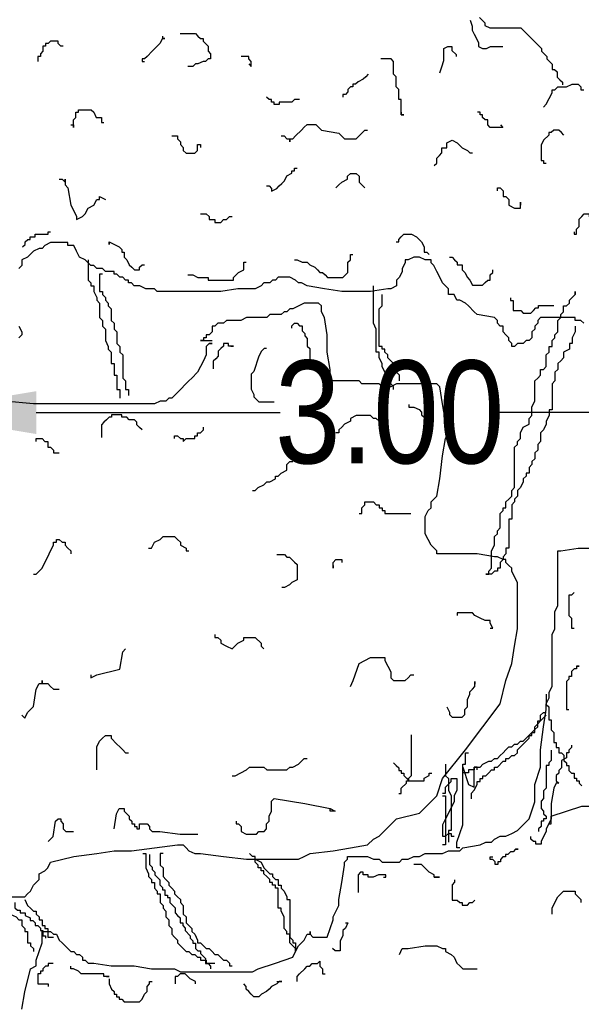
# Model space of a CAD drawing. Extents: x 1616800 to 1632437, y 2248456 to 2251974.
# Tile 295 of 399: x 1619133.22 to 1619134.97, y 2251166.36 to 2251169.43. Entities that reach past the tile are written whole.
import ezdxf

# ---------------------------------------------------------------- set-up
doc = ezdxf.new("R2010")
doc.units = 0
doc.header["$LTSCALE"] = 2
doc.header["$PDMODE"] = 3
doc.header["$PDSIZE"] = 0.2
doc.linetypes.add('CONTINU', pattern=[0])
doc.layers.get('Defpoints').update_dxf_attribs({"linetype": 'CONTINUOUS'})
doc.layers.add('0000-PAP-PROFIL EN TRAVERS DE PRINCIPE', color=7, linetype='CONTINUOUS')
doc.layers.add('00profil', color=7, linetype='CONTINUOUS')
doc.styles.add('Arial', font='ARIALN.TTF')
doc.styles.get("Standard").update_dxf_attribs({"font": 'arial.ttf'})
doc.dimstyles.get("Standard").update_dxf_attribs({"dimtxt": 0.18, "dimasz": 0.18, "dimexe": 0.18, "dimexo": 0.0625, "dimgap": 0.09, "dimtad": 0, "dimtih": 1, "dimtoh": 1, "dimdec": 4, "dimzin": 0, "dimdsep": 46, "dimtxsty": 'Standard', "dimcen": 0.09, "dimadec": 0, "dimazin": 0, "dimtfac": 1, "dimtdec": 4, "dimtofl": 0, "dimtmove": 0, "dimatfit": 3, "dimfxl": 1, "dimtolj": 1, "dimtzin": 0, "dimarcsym": 0})

# ---------------------------------------------------------------- blocks, each defined once
blk = doc.blocks.new('BEAUTIFUL TREE')
at = {"layer": '00profil', "color": 8}
for points in [[(0.858, 7.2972), (0.8682, 7.2871), (0.8783, 7.2769), (0.8783, 7.2668), (0.8986, 7.2566), (1.0205, 7.2566), (1.0307, 7.2465), (1.0408, 7.2363), (1.051, 7.2262), (1.0611, 7.216), (1.0814, 7.1957), (1.0916, 7.1856), (1.1017, 7.1754), (1.1017, 7.1653), (1.1119, 7.1551), (1.122, 7.145), (1.122, 7.1348), (1.1322, 7.1247), (1.1424, 7.1145), (1.1424, 7.0942), (1.1525, 7.0942), (1.1627, 7.0841), (1.1627, 7.0638), (1.1728, 7.0536), (1.183, 7.0435), (1.183, 7.0333)], [(0.8212, 7.2877), (0.8292, 7.2638), (0.8292, 7.2479), (0.8372, 7.232), (0.8531, 7.2001), (0.8531, 7.1842), (0.869, 7.1762), (0.885, 7.1762), (0.9009, 7.1842), (0.9487, 7.1842)], [(-0.3177, 7.2349), (-0.2578, 7.2349), (-0.2479, 7.2249), (-0.2379, 7.215), (-0.2279, 7.215), (-0.2279, 7.205), (-0.208, 7.185), (-0.208, 7.1651), (-0.198, 7.1551), (-0.198, 7.1352), (-0.208, 7.1352), (-0.2179, 7.1252), (-0.2279, 7.1252), (-0.2479, 7.1152), (-0.2578, 7.1152), (-0.2678, 7.1052), (-0.2878, 7.1052)], [(-0.7767, 7.185), (-0.7867, 7.185), (-0.7967, 7.195), (-0.7967, 7.205), (-0.8266, 7.205), (-0.8366, 7.195), (-0.8466, 7.195), (-0.8466, 7.185), (-0.8566, 7.185), (-0.8566, 7.1651), (-0.8665, 7.1551), (-0.8665, 7.1451), (-0.8765, 7.1451), (-0.8765, 7.1252)], [(-0.3876, 7.2249), (-0.3876, 7.215), (-0.3776, 7.215), (-0.3876, 7.215), (-0.3975, 7.195), (-0.4075, 7.185), (-0.4275, 7.1651), (-0.4474, 7.1451), (-0.4574, 7.1352), (-0.4674, 7.1352), (-0.4674, 7.1252), (-0.4574, 7.1252)], [(0.7017, 7.0806), (0.7097, 7.1045), (0.7177, 7.1284), (0.7177, 7.1762), (0.7336, 7.1842), (0.7495, 7.1842), (0.7495, 7.1683), (0.7655, 7.1523), (0.7655, 7.1444)], [(-0.0483, 7.1152), (-0.0383, 7.1052), (-0.0383, 7.1252), (-0.0483, 7.1352), (-0.0483, 7.1451), (-0.0782, 7.1451)], [(0.5504, 6.9257), (0.5504, 6.9157), (0.5604, 6.9157), (0.5504, 6.9157), (0.5504, 6.9756), (0.5404, 6.9756), (0.5404, 7.0155), (0.5305, 7.0254), (0.5305, 7.0653), (0.5205, 7.0753), (0.5205, 7.1252), (0.5105, 7.1352), (0.4706, 7.1352)], [(0.4207, 7.0753), (0.4107, 7.0653), (0.4007, 7.0554), (0.3808, 7.0454), (0.3708, 7.0354), (0.3608, 7.0354), (0.3608, 7.0254), (0.3508, 7.0254), (0.3409, 7.0155), (0.3409, 7.0055), (0.3309, 6.9955), (0.3209, 6.9955), (0.3209, 6.9855)], [(1.1087, 6.9458), (1.12, 6.9571), (1.1313, 6.9797), (1.1426, 7.0023), (1.1426, 7.0136), (1.154, 7.0136), (1.1653, 7.025), (1.1992, 7.025), (1.2219, 7.0363), (1.2445, 7.0363), (1.2558, 7.025), (1.2558, 7.0136), (1.2671, 7.0136)], [(1.2671, 6.0975), (1.2558, 6.1088), (1.2332, 6.1088), (1.2332, 6.1201), (1.0974, 6.1201), (1.0861, 6.1088), (1.0861, 6.0975), (1.0748, 6.0862), (1.0748, 6.0749), (1.0634, 6.0636), (1.0634, 6.0409), (1.0521, 6.0296), (1.0408, 6.0296), (1.0295, 6.0183), (1.0069, 6.0183), (0.9956, 6.007), (0.9842, 6.007), (0.9842, 6.0183), (0.9729, 6.0296), (0.9729, 6.0409), (0.9616, 6.0522), (0.9503, 6.0636), (0.9503, 6.0862), (0.939, 6.0862), (0.9277, 6.0975), (0.9277, 6.1088), (0.9163, 6.1201), (0.8485, 6.1314), (0.8371, 6.1427), (0.8145, 6.1654), (0.8032, 6.1767), (0.7806, 6.188), (0.7692, 6.188), (0.7579, 6.2106), (0.7353, 6.2106), (0.7353, 6.2332), (0.724, 6.2445), (0.7127, 6.2558), (0.7014, 6.2785), (0.69, 6.3011), (0.6787, 6.3237), (0.6674, 6.335), (0.6674, 6.3463), (0.6448, 6.3463), (0.6222, 6.3576), (0.5995, 6.3576), (0.5769, 6.3463), (0.5656, 6.3463), (0.5656, 6.335), (0.5543, 6.3124), (0.5543, 6.3011), (0.5429, 6.2785), (0.5316, 6.2671), (0.5316, 6.2445), (0.509, 6.2332), (0.4977, 6.2332), (0.4298, 6.2219), (0.3166, 6.2219), (0.2488, 6.2332), (0.1809, 6.2445), (0.1582, 6.2558), (0.1469, 6.2558), (0.1356, 6.2671), (0.113, 6.2785), (0.0677, 6.2785), (0.0564, 6.2671), (0.0451, 6.2671), (0.0338, 6.2558), (0.0111, 6.2558), (-0.0002, 6.2445), (-0.0228, 6.2332), (-0.0907, 6.2332), (-0.1586, 6.2219), (-0.4075, 6.2219), (-0.4188, 6.2332), (-0.4528, 6.2332), (-0.4754, 6.2445), (-0.498, 6.2445), (-0.5094, 6.2558), (-0.5207, 6.2558), (-0.5207, 6.2671), (-0.532, 6.2671), (-0.5433, 6.2785), (-0.5546, 6.2785), (-0.5659, 6.2898), (-0.5773, 6.2898), (-0.5773, 6.3011), (-0.6112, 6.3011), (-0.6225, 6.3124), (-0.6451, 6.3124), (-0.6565, 6.3237), (-0.6678, 6.3237), (-0.6791, 6.335), (-0.6904, 6.3463), (-0.713, 6.3576), (-0.7243, 6.3803), (-0.7357, 6.4029), (-0.7583, 6.4029), (-0.7583, 6.4142), (-0.8262, 6.4142), (-0.8488, 6.4029), (-0.8601, 6.3916), (-0.8714, 6.3916), (-0.8941, 6.3803), (-0.9054, 6.3689), (-0.9167, 6.3576), (-0.9393, 6.3463), (-0.9393, 6.3237), (-0.9507, 6.3124)], [(-0.9507, 6.0862), (-0.9393, 6.0636), (-0.9393, 6.0522), (-0.9507, 6.0409)], [(0.1513, 6.9756), (0.1313, 6.9756), (0.1213, 6.9656), (0.0714, 6.9656), (0.0714, 6.9556), (0.0515, 6.9556), (0.0515, 6.9656), (0.0415, 6.9656), (0.0415, 6.9756), (0.0315, 6.9756), (0.0216, 6.9855)], [(-0.7468, 6.8758), (-0.7368, 6.8758), (-0.7368, 6.8659), (-0.7368, 6.8958), (-0.7268, 6.9058), (-0.7268, 6.9257), (-0.7169, 6.9257), (-0.7169, 6.9357), (-0.667, 6.9357), (-0.657, 6.9257), (-0.647, 6.9058), (-0.6271, 6.9058), (-0.6271, 6.8858), (-0.6171, 6.8858)], [(0.9396, 6.8758), (0.9496, 6.8659), (0.8997, 6.8659), (0.8897, 6.8758), (0.8897, 6.8958), (0.8797, 6.8958), (0.8697, 6.9058), (0.8697, 6.9157), (0.8598, 6.9157), (0.8598, 6.9257), (0.8498, 6.9257)], [(0.079, 6.8327), (0.0903, 6.8327), (0.1017, 6.8214), (0.113, 6.8214), (0.113, 6.8101), (0.113, 6.8214), (0.1243, 6.8214), (0.1356, 6.8327), (0.1582, 6.8553), (0.1695, 6.8666), (0.1809, 6.8779), (0.2148, 6.8779), (0.2261, 6.8666), (0.2374, 6.8553), (0.3053, 6.844), (0.328, 6.8214), (0.3732, 6.8214), (0.3958, 6.844), (0.4072, 6.8553), (0.4185, 6.8553)], [(1.189, 6.8359), (1.1791, 6.8459), (1.1691, 6.8559), (1.1491, 6.8559), (1.1392, 6.8459), (1.1292, 6.8459), (1.1292, 6.8359), (1.1092, 6.816), (1.0992, 6.796), (1.0992, 6.7362), (1.1092, 6.7362), (1.1092, 6.7262), (1.1192, 6.7262)], [(-0.351, 6.8327), (-0.3283, 6.8327), (-0.3283, 6.8214), (-0.317, 6.8101), (-0.317, 6.7987), (-0.3057, 6.7874), (-0.3057, 6.7761), (-0.2944, 6.7648), (-0.2604, 6.7648), (-0.2491, 6.7761), (-0.2491, 6.7987), (-0.2378, 6.7987), (-0.2378, 6.7874)], [(0.6801, 6.7162), (0.6901, 6.7262), (0.6901, 6.7462), (0.7001, 6.7561), (0.7101, 6.7661), (0.7101, 6.7861), (0.73, 6.7861), (0.73, 6.806), (0.75, 6.816), (0.7699, 6.806), (0.7899, 6.7861), (0.8099, 6.7761), (0.8198, 6.7661), (0.8298, 6.7661)], [(0.0216, 6.6364), (0.0315, 6.6364), (0.0415, 6.6265), (0.0415, 6.6165), (0.0615, 6.6265), (0.0714, 6.6364), (0.0814, 6.6464), (0.0914, 6.6564), (0.1014, 6.6763), (0.1213, 6.6863), (0.1213, 6.6963), (0.1313, 6.6963), (0.1313, 6.7063), (0.1413, 6.7063)], [(0.294, 6.6291), (0.3053, 6.6404), (0.3166, 6.6517), (0.3393, 6.663), (0.3393, 6.6743), (0.3506, 6.6856), (0.3732, 6.6856), (0.3845, 6.6743), (0.3845, 6.6517), (0.4072, 6.6291)], [(-0.7922, 6.663), (-0.7809, 6.663), (-0.7696, 6.6517), (-0.7696, 6.663), (-0.7696, 6.6404), (-0.7583, 6.6291), (-0.747, 6.5612), (-0.7357, 6.5386), (-0.7243, 6.516), (-0.7243, 6.5047), (-0.7017, 6.516), (-0.6904, 6.5273), (-0.6791, 6.5499), (-0.6565, 6.5612), (-0.6451, 6.5838), (-0.6338, 6.5838), (-0.6338, 6.5952), (-0.6112, 6.5838)], [(0.9277, 6.6178), (0.9277, 6.6291), (0.939, 6.6291), (0.9503, 6.6178), (0.9503, 6.5952), (0.9616, 6.5952), (0.9729, 6.5838), (0.9729, 6.5612), (0.9956, 6.5499), (1.0182, 6.5499), (1.0182, 6.5725), (1.0182, 6.5612)], [(-0.2378, 6.5273), (-0.2152, 6.5273), (-0.2039, 6.516), (-0.2039, 6.5047), (-0.1812, 6.5047), (-0.1812, 6.4934), (-0.1586, 6.4934), (-0.1473, 6.5047), (-0.136, 6.5047), (-0.1246, 6.516), (-0.1133, 6.516)], [(1.229, 6.4569), (1.229, 6.4469), (1.2389, 6.4469), (1.2389, 6.4669), (1.2489, 6.4768), (1.2489, 6.5068), (1.2589, 6.5167), (1.2689, 6.5267), (1.2888, 6.5267), (1.2888, 6.5167), (1.2988, 6.4968), (1.3088, 6.4868), (1.3088, 6.4768), (1.3188, 6.4669), (1.3287, 6.4469), (1.3287, 6.4369), (1.3387, 6.4369), (1.3487, 6.427), (1.3687, 6.427), (1.3786, 6.4369), (1.3886, 6.4369), (1.3886, 6.4469)], [(-0.9364, 6.397), (-0.9264, 6.407), (-0.9264, 6.417), (-0.9164, 6.427), (-0.9065, 6.427), (-0.9065, 6.4369), (-0.8865, 6.4369), (-0.8865, 6.4469), (-0.8366, 6.4469), (-0.8366, 6.4569), (-0.8266, 6.4569)], [(-0.5971, 6.417), (-0.5971, 6.407), (-0.5971, 6.417), (-0.5572, 6.397), (-0.5472, 6.3871), (-0.5472, 6.3771), (-0.5372, 6.3771), (-0.5372, 6.3571), (-0.5273, 6.3472), (-0.5173, 6.3272), (-0.5073, 6.3172), (-0.4973, 6.3073), (-0.4774, 6.3073), (-0.4774, 6.3172), (-0.4674, 6.3272), (-0.4574, 6.3272)], [(0.5305, 6.417), (0.5404, 6.417), (0.5404, 6.427), (0.5504, 6.4369), (0.5604, 6.4469), (0.5903, 6.4469), (0.6103, 6.4369), (0.6203, 6.427), (0.6302, 6.417), (0.6402, 6.397), (0.6402, 6.3771), (0.6502, 6.3771), (0.6602, 6.3671)], [(-0.6791, 6.3463), (-0.6791, 6.2671), (-0.6678, 6.2558), (-0.6678, 6.2445), (-0.6565, 6.2445), (-0.6565, 6.2219), (-0.6451, 6.1993), (-0.6451, 6.188), (-0.6338, 6.1767), (-0.6338, 6.1201), (-0.6225, 6.1088), (-0.6225, 6.0862), (-0.6112, 6.0749), (-0.6112, 6.0296), (-0.5999, 6.007), (-0.5999, 5.9957), (-0.5886, 5.9844), (-0.5886, 5.9391), (-0.5773, 5.9391), (-0.5773, 5.8939), (-0.5659, 5.8939), (-0.5659, 5.8373), (-0.5546, 5.8373), (-0.5546, 5.8034)], [(0.1313, 6.3472), (0.1413, 6.3472), (0.1613, 6.3372), (0.1812, 6.3372), (0.1912, 6.3272), (0.2111, 6.3172), (0.2211, 6.3073), (0.2311, 6.2973), (0.2411, 6.2973), (0.2511, 6.2873), (0.261, 6.2774), (0.3209, 6.2774), (0.3409, 6.2973), (0.3409, 6.3372), (0.3508, 6.3472), (0.3508, 6.3671), (0.3608, 6.3671)], [(0.74, 6.3571), (0.75, 6.3571), (0.76, 6.3472), (0.7699, 6.3372), (0.7699, 6.3272), (0.7899, 6.3272), (0.7899, 6.3073), (0.7999, 6.2973), (0.8099, 6.2774), (0.8198, 6.2674), (0.8298, 6.2474), (0.8697, 6.2474), (0.8797, 6.2574), (0.8897, 6.2674), (0.8997, 6.2674), (0.8997, 6.2873), (0.9096, 6.2973), (0.9096, 6.3073)], [(-0.2878, 6.2873), (-0.2678, 6.2873), (-0.2479, 6.2774), (-0.208, 6.2774), (-0.208, 6.2674), (-0.1082, 6.2674), (-0.1082, 6.2774), (-0.0882, 6.2973), (-0.0683, 6.3073), (-0.0683, 6.3372), (-0.0583, 6.3372)], [(-0.6225, 6.2898), (-0.6338, 6.2898), (-0.6338, 6.2219), (-0.6225, 6.2219), (-0.6225, 6.2106), (-0.6112, 6.1993), (-0.6112, 6.188), (-0.5999, 6.1767), (-0.5999, 6.1654), (-0.5886, 6.154), (-0.5886, 6.1088), (-0.5773, 6.0975), (-0.5773, 6.0749), (-0.5659, 6.0636), (-0.5659, 6.0183), (-0.5546, 6.007), (-0.5546, 5.9844), (-0.5433, 5.9731), (-0.5433, 5.8826), (-0.532, 5.8713), (-0.532, 5.8373), (-0.5207, 5.8373), (-0.5207, 5.8147)], [(0.5203, 5.8373), (0.5203, 5.8487), (0.509, 5.86), (0.4977, 5.8826), (0.4864, 5.9052), (0.4751, 5.9278), (0.4751, 5.9391), (0.4637, 5.9618), (0.4637, 5.9844), (0.4524, 5.9844), (0.4524, 6.0749), (0.4411, 6.0975), (0.4411, 6.2445)], [(1.2332, 6.0862), (1.2332, 6.0636), (1.2219, 6.0409), (1.2219, 6.0183), (1.2105, 6.0183), (1.2105, 5.9957), (1.1879, 5.9844), (1.1879, 5.9618), (1.1766, 5.9505), (1.1653, 5.9391), (1.1653, 5.9165), (1.154, 5.9052), (1.154, 5.8713), (1.1426, 5.86), (1.1426, 5.7582), (1.1313, 5.7582), (1.1313, 5.7355), (1.12, 5.7129), (1.12, 5.7016), (1.1087, 5.679), (1.0974, 5.6677), (1.0974, 5.6338), (1.0861, 5.6224), (1.0861, 5.5998), (1.0748, 5.5885), (1.0748, 5.5659), (1.0634, 5.5546), (1.0634, 5.5433), (1.0521, 5.532), (1.0521, 5.5093), (1.0408, 5.5093), (1.0408, 5.498), (1.0295, 5.4867), (1.0295, 5.4754), (1.0182, 5.4528), (1.0069, 5.4415), (1.0069, 5.4189), (0.9956, 5.4075), (0.9956, 5.3962), (0.9842, 5.3849), (0.9842, 5.3284), (0.9729, 5.3284), (0.9729, 5.2153), (0.9616, 5.2153), (0.9616, 5.1926), (0.9503, 5.1813), (0.9503, 5.17), (0.939, 5.1587), (0.939, 5.1361), (0.9277, 5.1361), (0.9277, 5.1248), (0.9163, 5.1248), (0.905, 5.1135), (0.8824, 5.1135), (0.8937, 5.1135), (0.8937, 5.1248), (0.905, 5.1361), (0.905, 5.2039), (0.9163, 5.2266), (0.9163, 5.2605), (0.9277, 5.2718), (0.9277, 5.2831), (0.939, 5.2944), (0.939, 5.351), (0.9503, 5.3623), (0.9503, 5.3736), (0.9616, 5.3736), (0.9616, 5.3962), (0.9729, 5.4075), (0.9842, 5.4189), (0.9842, 5.4415), (0.9956, 5.4528), (0.9956, 5.6111), (1.0069, 5.6224), (1.0069, 5.6338), (1.0182, 5.6451), (1.0182, 5.6677), (1.0295, 5.6903), (1.0521, 5.7016), (1.0521, 5.7242), (1.0634, 5.7355), (1.0634, 5.7695), (1.0748, 5.7921), (1.0748, 5.8713), (1.0861, 5.8826), (1.0974, 5.8939), (1.0974, 5.9165), (1.1087, 5.9165), (1.12, 5.9278), (1.12, 5.9731), (1.1313, 5.9844), (1.1313, 6.007), (1.1426, 6.007), (1.1426, 6.0296), (1.154, 6.0409), (1.154, 6.0522), (1.1653, 6.0636), (1.1653, 6.1088), (1.1766, 6.1201), (1.1766, 6.1314), (1.1879, 6.1427), (1.1879, 6.1654), (1.1992, 6.1654), (1.2105, 6.1767), (1.2105, 6.188), (1.2219, 6.1993), (1.2332, 6.2106), (1.2332, 6.2219), (1.2332, 6.2106)], [(0.5429, 5.8713), (0.5429, 5.8939), (0.5316, 5.9052), (0.5316, 5.9165), (0.5203, 5.9165), (0.5203, 5.9391), (0.509, 5.9505), (0.4977, 5.9618), (0.4977, 5.9731), (0.4864, 5.9844), (0.4864, 5.9957), (0.4751, 5.9957), (0.4751, 6.007), (0.4637, 6.007), (0.4637, 6.154), (0.4751, 6.1654), (0.4751, 6.2106)], [(0.9795, 6.1976), (0.9795, 6.1876), (0.9895, 6.1876), (0.9895, 6.1477), (1.0194, 6.1477), (1.0294, 6.1377), (1.0593, 6.1377), (1.0693, 6.1477), (1.0793, 6.1577), (1.0893, 6.1577), (1.0893, 6.1676), (1.1491, 6.1676)], [(-0.2039, 6.0183), (-0.1925, 6.0183), (-0.2039, 6.0183), (-0.2152, 6.007), (-0.2152, 5.9731), (-0.2265, 5.9505), (-0.2378, 5.9278), (-0.2491, 5.9052), (-0.2717, 5.8826), (-0.2831, 5.8713), (-0.3283, 5.826), (-0.3396, 5.8147), (-0.351, 5.8034), (-0.3623, 5.8034), (-0.3736, 5.7921), (-0.3962, 5.7921), (-0.4188, 5.7808), (-0.8941, 5.7808), (-1.0072, 5.7921)], [(-1.3014, 3.8467), (-0.928, 3.8467), (-0.9167, 3.858), (-0.9054, 3.8693), (-0.8941, 3.8919), (-0.8714, 3.9145), (-0.8714, 3.9372), (-0.8488, 3.9485), (-0.8375, 3.9598), (-0.8262, 3.9824), (-0.7357, 4.005), (-0.6451, 4.0163), (-0.5773, 4.0276), (-0.5094, 4.0276), (-0.4188, 4.039), (-0.3283, 4.0503), (-0.3057, 4.0503), (-0.2944, 4.039), (-0.2831, 4.0276), (-0.2604, 4.0163), (-0.2378, 4.0163), (-0.1473, 4.005), (-0.0568, 3.9937), (0.1469, 3.9937), (0.1695, 4.005), (0.1922, 4.0163), (0.2827, 4.0276), (0.3506, 4.039), (0.4185, 4.0503), (0.4411, 4.0729), (0.4637, 4.0842), (0.5316, 4.1521), (0.6222, 4.1747), (0.69, 4.2425), (0.7127, 4.3104), (0.8032, 4.4235), (0.8711, 4.514), (0.939, 4.6045), (0.9616, 4.695), (0.9842, 4.7628), (0.9956, 4.8307), (1.0069, 4.8986), (1.0069, 5.0795), (0.9842, 5.1248), (0.9842, 5.1361), (0.9729, 5.1474), (0.9616, 5.1587), (0.9616, 5.17), (0.9503, 5.17), (0.9277, 5.1813), (0.9163, 5.1813), (0.8485, 5.1926), (0.69, 5.1926), (0.69, 5.2039), (0.6674, 5.2266), (0.6561, 5.2492), (0.6448, 5.2718), (0.6448, 5.3397), (0.6561, 5.3623), (0.6674, 5.3736), (0.6674, 5.3962), (0.69, 5.4189), (0.7014, 5.4867), (0.7127, 5.5772), (0.724, 5.6451), (0.7353, 5.6677), (0.7353, 5.6903), (0.724, 5.7129), (0.7127, 5.7808), (0.7014, 5.8487), (0.69, 5.86), (0.5316, 5.86), (0.509, 5.8487), (0.4751, 5.8487), (0.4637, 5.86), (0.3958, 5.86), (0.3845, 5.8713), (0.2714, 5.8713), (0.2714, 5.9165), (0.2601, 5.9844), (0.2601, 6.0522), (0.2488, 6.1201), (0.2374, 6.1427), (0.2374, 6.1654), (0.2261, 6.1767), (0.1695, 6.1767), (0.1243, 6.154), (0.113, 6.154), (0.1017, 6.1427), (0.0903, 6.1427), (0.079, 6.1314), (0.0338, 6.1314), (0.0224, 6.1201), (-0.0568, 6.1201), (-0.0794, 6.1088), (-0.136, 6.1088), (-0.1473, 6.0975), (-0.1699, 6.0975), (-0.1812, 6.0862), (-0.1925, 6.0862), (-0.1925, 6.0636), (-0.2039, 6.0522), (-0.2152, 6.0522), (-0.2152, 6.0409), (-0.2265, 6.0409), (-0.2265, 6.0296), (-0.2378, 6.0296), (-0.1925, 6.0296)], [(0.1213, 6.0779), (0.1213, 6.0878), (0.1313, 6.0978), (0.1413, 6.0978), (0.1513, 6.0878), (0.1613, 6.0878), (0.1613, 6.0679), (0.1712, 6.0579), (0.1712, 6.0479), (0.1812, 6.038), (0.1812, 6.008), (0.1912, 5.9981), (0.1912, 5.9282), (0.1812, 5.9282)], [(-0.1181, 6.008), (-0.1082, 6.008), (-0.1281, 6.008), (-0.1281, 6.018), (-0.1481, 6.018), (-0.1481, 6.008), (-0.1581, 5.9981), (-0.168, 5.9881), (-0.168, 5.9681), (-0.178, 5.9582), (-0.188, 5.9482), (-0.188, 5.9183)], [(0.0216, 5.9981), (0.0116, 5.9981), (0.0016, 5.9881), (-0.0084, 5.9681), (-0.0283, 5.9083), (-0.0383, 5.8983), (-0.0383, 5.8385), (-0.0283, 5.8185), (-0.0283, 5.8085), (-0.0184, 5.7986), (-0.0084, 5.7886), (0.0515, 5.7886)], [(0.5804, 5.7786), (0.5804, 5.7686), (0.6003, 5.7686), (0.6203, 5.7587), (0.6302, 5.7487), (0.6302, 5.7387), (0.6402, 5.7287), (0.6402, 5.7088), (0.6502, 5.6988), (0.6502, 5.6091), (0.6402, 5.6091)], [(-0.4674, 5.6789), (-0.4774, 5.6889), (-0.4874, 5.6988), (-0.4874, 5.7088), (-0.4973, 5.7188), (-0.5173, 5.7188), (-0.5273, 5.7287), (-0.5472, 5.7287), (-0.5472, 5.7387), (-0.5871, 5.7387), (-0.5871, 5.7287), (-0.5971, 5.7287), (-0.6071, 5.7188), (-0.6171, 5.7088), (-0.6271, 5.6988), (-0.6271, 5.649)], [(0.4864, 5.6677), (0.4864, 5.6564), (0.4977, 5.6564), (0.4977, 5.6677), (0.4751, 5.6903), (0.4637, 5.7016), (0.4637, 5.7129), (0.4524, 5.7242), (0.4411, 5.7242), (0.4298, 5.7355), (0.3732, 5.7355), (0.3506, 5.7242), (0.3506, 5.7129), (0.328, 5.7016), (0.3166, 5.6903), (0.3053, 5.679), (0.3053, 5.6677), (0.294, 5.6677)], [(-0.3396, 5.6451), (-0.3396, 5.6564), (-0.3283, 5.6564), (-0.317, 5.6451), (-0.3057, 5.6451), (-0.3057, 5.6338), (-0.2944, 5.6451), (-0.2604, 5.6451), (-0.2604, 5.6564), (-0.2491, 5.6564), (-0.2491, 5.6677), (-0.2378, 5.6677), (-0.2265, 5.679), (-0.2265, 5.6903)], [(-0.8828, 5.6338), (-0.8828, 5.6451), (-0.8601, 5.6451), (-0.8488, 5.6338), (-0.8375, 5.6338), (-0.8375, 5.6111), (-0.8262, 5.6111), (-0.8149, 5.5998), (-0.8149, 5.5885), (-0.7922, 5.5885)], [(-0.0341, 5.4415), (-0.0228, 5.4415), (-0.0115, 5.4528), (0.0111, 5.4641), (0.0224, 5.4754), (0.0338, 5.4754), (0.0564, 5.4867), (0.0564, 5.498), (0.0677, 5.498), (0.079, 5.5093), (0.1017, 5.5206), (0.1017, 5.5433), (0.113, 5.5546), (0.1243, 5.5546)], [(-0.9393, 3.4056), (-0.928, 3.4734), (-0.9054, 3.5639), (-0.8828, 3.5752), (-0.8828, 3.5978), (-0.8601, 3.6657), (-0.8601, 3.7109), (-0.8262, 3.7109), (-0.8149, 3.6996), (-0.8036, 3.6996), (-0.7922, 3.677), (-0.7809, 3.6657), (-0.7583, 3.6431), (-0.747, 3.6318), (-0.7357, 3.6318), (-0.7243, 3.6205), (-0.713, 3.6205), (-0.7017, 3.6092), (-0.7017, 3.5978), (-0.6904, 3.5978), (-0.6791, 3.5865), (-0.6565, 3.5865), (-0.5886, 3.5752), (-0.498, 3.5752), (-0.4302, 3.5639), (-0.3396, 3.5639), (-0.317, 3.5526), (-0.0341, 3.5526), (-0.0115, 3.5639), (0.0564, 3.5865), (0.1243, 3.6092), (0.1356, 3.6318), (0.1469, 3.6544), (0.1695, 3.677), (0.1809, 3.6996), (0.1922, 3.6996), (0.1922, 3.7109), (0.1922, 3.6996), (0.2035, 3.6883), (0.2601, 3.6883), (0.2827, 3.7562), (0.2827, 3.7675), (0.3053, 3.8127), (0.3053, 3.8354), (0.3166, 3.9032), (0.328, 3.9711), (0.328, 3.9824), (0.3393, 3.9937), (0.3393, 4.005), (0.4185, 4.005), (0.4411, 3.9937), (0.4637, 3.9937), (0.4751, 3.9824), (0.5429, 3.9824), (0.5543, 3.9937), (0.5769, 3.9937), (0.5995, 4.005), (0.6222, 4.005), (0.6448, 4.0163), (0.7127, 4.0163), (0.7353, 4.0276), (0.7806, 4.0276), (0.7919, 4.039), (0.8598, 4.0503), (0.8824, 4.0616), (0.905, 4.0616), (0.9163, 4.0729), (0.939, 4.0842), (0.9616, 4.0842), (0.9842, 4.0955), (1.0069, 4.1068), (1.0521, 4.1521), (1.0748, 4.2199), (1.0748, 4.2878), (1.0974, 4.3557), (1.0974, 4.4235), (1.1087, 4.514), (1.12, 4.5819), (1.12, 4.6045), (1.1313, 4.6271), (1.1313, 4.6497), (1.1426, 4.6723), (1.1426, 4.8759), (1.154, 4.8986), (1.154, 4.9664), (1.1653, 4.989), (1.1653, 5.2039), (1.1766, 5.2039), (1.2445, 5.2153), (1.3576, 5.2153)], [(0.3845, 5.351), (0.3958, 5.351), (0.3958, 5.3736), (0.4072, 5.3849), (0.4072, 5.3962), (0.4411, 5.3962), (0.4524, 5.3849), (0.4637, 5.3849), (0.4637, 5.3736), (0.4751, 5.3736), (0.4751, 5.3623), (0.4864, 5.3623), (0.4864, 5.351), (0.5882, 5.351)], [(-0.4415, 5.2153), (-0.4302, 5.2153), (-0.4188, 5.2379), (-0.3962, 5.2492), (-0.3849, 5.2605), (-0.3396, 5.2605), (-0.3283, 5.2492), (-0.317, 5.2379), (-0.317, 5.2266), (-0.2944, 5.2153), (-0.2944, 5.2039), (-0.2831, 5.2039)], [(-0.8941, 5.1135), (-0.8828, 5.1135), (-0.8601, 5.1361), (-0.8488, 5.1587), (-0.8375, 5.1813), (-0.8262, 5.2039), (-0.8149, 5.2266), (-0.8149, 5.2379), (-0.8036, 5.2379), (-0.8036, 5.2492), (-0.7922, 5.2492), (-0.7809, 5.2379), (-0.7696, 5.2379), (-0.7696, 5.2266), (-0.7583, 5.2153), (-0.747, 5.2039), (-0.747, 5.1926)], [(0.0615, 5.1901), (0.0914, 5.1901), (0.1014, 5.1801), (0.1114, 5.1801), (0.1313, 5.1602), (0.1413, 5.1502), (0.1413, 5.0904), (0.1213, 5.0804), (0.1114, 5.0704), (0.0914, 5.0605), (0.0814, 5.0605)], [(0.2827, 5.1474), (0.2827, 5.1361), (0.2827, 5.1587), (0.294, 5.17), (0.3166, 5.17), (0.3166, 5.1587)], [(1.229, 5.0405), (1.219, 5.0305), (1.209, 5.0305), (1.209, 4.9507), (1.219, 4.9408), (1.219, 4.9009), (1.229, 4.9009)], [(0.8997, 4.9009), (0.9096, 4.9009), (0.8997, 4.9208), (0.8997, 4.9308), (0.8797, 4.9308), (0.8598, 4.9408), (0.8398, 4.9507), (0.8298, 4.9607), (0.7699, 4.9607), (0.7699, 4.9507)], [(-0.1812, 4.8759), (-0.1812, 4.8646), (-0.1699, 4.8646), (-0.1586, 4.8533), (-0.1586, 4.842), (-0.136, 4.8307), (-0.1133, 4.8194), (-0.0907, 4.842), (-0.0681, 4.8533), (-0.0681, 4.8646), (-0.0228, 4.8646), (-0.0002, 4.842), (-0.0002, 4.8307), (0.0111, 4.8194)], [(-0.6678, 4.7176), (-0.6678, 4.7063), (-0.6451, 4.7176), (-0.5546, 4.7402), (-0.5433, 4.8081), (-0.532, 4.8194)], [(0.3506, 4.6723), (0.3619, 4.695), (0.3845, 4.7628), (0.4298, 4.7855), (0.4864, 4.7855), (0.4864, 4.7741), (0.4977, 4.7515), (0.509, 4.7289), (0.509, 4.7063), (0.5203, 4.695), (0.5656, 4.695), (0.5769, 4.7063), (0.5882, 4.7176), (0.5995, 4.7176)], [(1.2389, 4.7512), (1.2489, 4.7512), (1.2389, 4.7512), (1.2389, 4.7413), (1.229, 4.7413), (1.219, 4.7313), (1.219, 4.7113), (1.209, 4.7113), (1.209, 4.7014), (1.199, 4.6914), (1.199, 4.5817), (1.209, 4.5817)], [(-0.9393, 4.5592), (-0.928, 4.5479), (-0.9167, 4.5706), (-0.8941, 4.5932), (-0.8828, 4.661), (-0.8714, 4.6837), (-0.8601, 4.6837), (-0.8601, 4.695), (-0.8601, 4.6837), (-0.8375, 4.6837), (-0.8262, 4.6723), (-0.8149, 4.661), (-0.7922, 4.661)], [(0.73, 4.5916), (0.74, 4.5717), (0.74, 4.5617), (0.75, 4.5517), (0.7899, 4.5517), (0.7999, 4.5617), (0.7999, 4.5817), (0.8099, 4.5916), (0.8099, 4.6216), (0.8198, 4.6415), (0.8198, 4.6515), (0.8298, 4.6615), (0.8398, 4.6714), (0.8398, 4.6914), (0.8398, 4.6814)], [(1.1192, 4.6415), (1.1192, 4.6016), (1.1292, 4.5916), (1.1292, 4.5418), (1.1392, 4.5418), (1.1392, 4.5019), (1.1491, 4.4919), (1.1491, 4.452), (1.1591, 4.452), (1.1591, 4.4321), (1.1691, 4.4321), (1.1691, 4.4121), (1.1791, 4.4121), (1.189, 4.4021), (1.189, 4.3822), (1.199, 4.3722), (1.199, 4.3622), (1.209, 4.3622), (1.209, 4.3423), (1.219, 4.3323), (1.229, 4.3323), (1.229, 4.3124), (1.2389, 4.3124), (1.2389, 4.3024), (1.2489, 4.3024), (1.2489, 4.2924), (1.2589, 4.2824)], [(0.8485, 4.3443), (0.8485, 4.3557), (0.8598, 4.3557), (0.8711, 4.367), (0.8937, 4.3783), (0.905, 4.3783), (0.9163, 4.3896), (0.9277, 4.3896), (0.939, 4.4009), (0.9503, 4.4122), (0.9616, 4.4235), (0.9729, 4.4348), (0.9842, 4.4348), (0.9956, 4.4461), (1.0069, 4.4461), (1.0182, 4.4574), (1.0295, 4.4574), (1.0408, 4.4688), (1.0634, 4.4914), (1.0748, 4.4914), (1.0748, 4.514), (1.0861, 4.5253), (1.0861, 4.5366), (1.0974, 4.5366), (1.0974, 4.5592), (1.1087, 4.5706), (1.12, 4.5706)], [(0.8258, 4.2312), (0.8258, 4.2539), (0.8371, 4.2652), (0.8485, 4.2878), (0.8485, 4.2991), (0.8598, 4.2991), (0.8598, 4.3104), (0.8711, 4.3104), (0.8711, 4.3217), (0.8824, 4.3217), (0.8937, 4.333), (0.905, 4.3443), (0.9163, 4.3443), (0.9163, 4.3557), (0.9277, 4.3557), (0.9503, 4.3783), (0.9616, 4.3783), (0.9616, 4.3896), (0.9729, 4.3896), (0.9842, 4.4009), (0.9956, 4.4009), (1.0069, 4.4122), (1.0069, 4.4235), (1.0182, 4.4348), (1.0295, 4.4461), (1.0408, 4.4574), (1.0521, 4.4688), (1.0521, 4.4801), (1.0634, 4.4801), (1.0634, 4.4914), (1.0748, 4.5027), (1.0861, 4.514), (1.0861, 4.5253), (1.0974, 4.5366), (1.12, 4.5592)], [(-0.6451, 4.3443), (-0.6451, 4.4348), (-0.6338, 4.4574), (-0.6225, 4.4688), (-0.6112, 4.4801), (-0.5886, 4.4801), (-0.5886, 4.4688), (-0.5659, 4.4461), (-0.5546, 4.4348), (-0.5433, 4.4235), (-0.532, 4.4122), (-0.5207, 4.4122)], [(0.5404, 4.2525), (0.5504, 4.2525), (0.5504, 4.2725), (0.5704, 4.2924), (0.5704, 4.3024), (0.5804, 4.3024), (0.5804, 4.3124), (0.5903, 4.3223), (0.5903, 4.4819)], [(0.7806, 4.039), (0.7692, 4.039), (0.7692, 4.0616), (0.7919, 4.1294), (0.7919, 4.3557), (0.8145, 4.2878), (0.8371, 4.2765), (0.8371, 4.3557), (0.8485, 4.3557), (0.8371, 4.3557), (0.8371, 4.3443), (0.8145, 4.3443), (0.8145, 4.333), (0.7919, 4.333), (0.7919, 4.367), (0.8032, 4.367), (0.8032, 4.4122), (0.8145, 4.4122)], [(1.219, 4.442), (1.219, 4.4321), (1.209, 4.4221), (1.209, 4.4121), (1.199, 4.4121), (1.199, 4.3922), (1.1791, 4.3822), (1.1791, 4.3523), (1.1691, 4.3423), (1.1691, 4.3323), (1.1591, 4.3223), (1.1591, 4.3024), (1.1691, 4.2924), (1.1591, 4.2924), (1.1491, 4.2725), (1.1392, 4.2126), (1.1392, 4.1528), (1.1292, 4.1328), (1.1192, 4.1129), (1.1192, 4.1029), (1.1092, 4.0829), (1.0992, 4.063), (1.0992, 4.053), (1.0793, 4.053), (1.0793, 4.063), (1.0693, 4.063), (1.0593, 4.073), (1.0593, 4.0829)], [(1.1392, 4.4221), (1.1392, 4.3822), (1.1292, 4.3722), (1.1292, 4.3622), (1.1192, 4.3622), (1.1192, 4.2725), (1.1092, 4.2625), (1.1092, 4.2326), (1.0992, 4.2226), (1.0992, 4.1927), (1.1092, 4.1827), (1.1092, 4.1727), (1.1192, 4.1627), (1.1192, 4.1528), (1.1092, 4.1528), (1.1092, 4.1428), (1.0992, 4.1428), (1.0992, 4.1228), (1.0893, 4.1129), (1.0893, 4.1029)], [(-0.1133, 4.3217), (-0.102, 4.3217), (-0.0568, 4.3443), (-0.0454, 4.3557), (0.0111, 4.3557), (0.0224, 4.3443), (0.1017, 4.3443), (0.113, 4.3557), (0.1243, 4.3557), (0.1469, 4.367), (0.1582, 4.3783), (0.1695, 4.3896), (0.1809, 4.3896)], [(0.5205, 4.3722), (0.5305, 4.3622), (0.5404, 4.3523), (0.5404, 4.3423), (0.5504, 4.3423), (0.5504, 4.3323), (0.5604, 4.3323), (0.5604, 4.3223), (0.5704, 4.3124), (0.5804, 4.3024), (0.6402, 4.3024), (0.6402, 4.3124), (0.6602, 4.3223), (0.6602, 4.3323), (0.6702, 4.3323)], [(0.724, 4.367), (0.724, 4.3217), (0.7353, 4.3104), (0.7353, 4.2652), (0.7466, 4.2425), (0.7466, 4.1068), (0.7353, 4.1068), (0.7353, 4.0616)], [(0.7127, 4.2539), (0.724, 4.2539), (0.724, 4.2765), (0.7466, 4.2991), (0.7466, 4.3104), (0.7692, 4.3104), (0.7692, 4.2652), (0.7579, 4.2425), (0.7579, 4.2199), (0.7466, 4.1973), (0.7353, 4.1747), (0.724, 4.1521), (0.7127, 4.1294), (0.7127, 4.0842), (0.724, 4.0842), (0.7353, 4.0955), (0.7466, 4.0955), (0.7466, 4.0842), (0.7579, 4.0842)], [(-0.0982, 4.1428), (-0.0982, 4.1328), (-0.0882, 4.1328), (-0.0782, 4.1228), (-0.0782, 4.1029), (-0.0583, 4.0929), (-0.0184, 4.0929), (-0.0084, 4.1029), (0.0116, 4.1029), (0.0216, 4.1129), (0.0216, 4.1328), (0.0315, 4.1428), (0.0315, 4.1627), (0.0415, 4.1827), (0.0415, 4.2226), (0.0515, 4.2326), (0.1712, 4.2126), (0.271, 4.1927), (0.291, 4.1827), (0.271, 4.1827), (0.271, 4.1927)], [(0.7127, 4.2425), (0.724, 4.2425), (0.724, 4.0503), (0.7127, 4.0503)], [(-0.5772, 4.1129), (-0.5672, 4.1727), (-0.5572, 4.1927), (-0.5372, 4.1927), (-0.5372, 4.1827), (-0.5173, 4.1627), (-0.5173, 4.1528), (-0.5073, 4.1428), (-0.5073, 4.1328), (-0.4973, 4.1328), (-0.4973, 4.1228), (-0.4874, 4.1228), (-0.4874, 4.1129), (-0.4774, 4.1129), (-0.4774, 4.1328), (-0.4474, 4.1328), (-0.4375, 4.1228), (-0.4375, 4.1129), (-0.4275, 4.1029), (-0.3975, 4.1029), (-0.3177, 4.0929), (-0.2479, 4.0929)], [(1.1292, 4.1328), (1.1392, 4.1328), (1.1392, 4.1627), (1.199, 4.1827), (1.2589, 4.2026), (1.3786, 4.2026), (1.3886, 4.1927), (1.3886, 4.1827), (1.4086, 4.1827)], [(-0.8366, 4.063), (-0.8166, 4.0829), (-0.8067, 4.1428), (-0.7967, 4.1528), (-0.7867, 4.1528), (-0.7867, 4.1428), (-0.7767, 4.1328), (-0.7767, 4.1129), (-0.7668, 4.1029), (-0.7368, 4.1029)], [(0.9995, 4.0331), (1.0094, 4.0331), (0.9995, 4.0331), (0.9895, 4.0231), (0.9795, 4.0231), (0.9695, 4.0131), (0.9595, 4.0131), (0.9595, 4.0031), (0.9496, 4.0031), (0.9396, 3.9932), (0.9396, 3.9832), (0.9296, 3.9832), (0.9296, 3.9732), (0.9196, 3.9732), (0.9196, 3.9832), (0.9096, 3.9932), (0.8997, 3.9932), (0.8997, 4.0031), (0.9096, 4.0031)], [(-0.4641, 4.0163), (-0.4528, 4.0163), (-0.4528, 3.9598), (-0.4415, 3.9372), (-0.4415, 3.9258), (-0.4302, 3.9145), (-0.4302, 3.9032), (-0.4188, 3.9032), (-0.4188, 3.8806), (-0.4075, 3.8693), (-0.4075, 3.858), (-0.3962, 3.858), (-0.3962, 3.8241), (-0.3849, 3.8127), (-0.3849, 3.8014), (-0.3736, 3.7901), (-0.3736, 3.7675), (-0.3623, 3.7562), (-0.3623, 3.7336), (-0.351, 3.7223), (-0.351, 3.6996), (-0.3396, 3.6883), (-0.3283, 3.677), (-0.3283, 3.6657), (-0.317, 3.6544), (-0.3057, 3.6431), (-0.2944, 3.6318), (-0.2831, 3.6318), (-0.2717, 3.6205), (-0.2604, 3.6205), (-0.2491, 3.6092), (-0.2378, 3.6092), (-0.2378, 3.5978), (-0.2152, 3.5978), (-0.2152, 3.5865), (-0.1812, 3.5865)], [(-0.4375, 4.0131), (-0.4375, 3.9732), (-0.4275, 3.9632), (-0.4275, 3.9533), (-0.4175, 3.9433), (-0.4175, 3.9333), (-0.4075, 3.9233), (-0.3975, 3.9134), (-0.3975, 3.8934), (-0.3876, 3.8835), (-0.3876, 3.8735), (-0.3776, 3.8735), (-0.3776, 3.8535), (-0.3676, 3.8535), (-0.3676, 3.8436), (-0.3576, 3.8436), (-0.3576, 3.8236), (-0.3477, 3.8136), (-0.3377, 3.8037), (-0.3377, 3.7837), (-0.3277, 3.7737), (-0.3177, 3.7638), (-0.3177, 3.7438), (-0.3077, 3.7438), (-0.3077, 3.7338), (-0.2978, 3.7239), (-0.2978, 3.7139), (-0.2778, 3.6939), (-0.2778, 3.684), (-0.2678, 3.674), (-0.2678, 3.664), (-0.2578, 3.664), (-0.2578, 3.6441), (-0.2479, 3.6341), (-0.2379, 3.6341), (-0.2379, 3.6241), (-0.2279, 3.6141), (-0.2179, 3.6042), (-0.2179, 3.5842), (-0.208, 3.5842), (-0.198, 3.5742), (-0.198, 3.5643)], [(-0.3849, 4.0163), (-0.3962, 4.0163), (-0.3962, 3.9711), (-0.3849, 3.9598), (-0.3849, 3.9258), (-0.3736, 3.9145), (-0.3623, 3.9032), (-0.3623, 3.8919), (-0.351, 3.8806), (-0.3396, 3.8693), (-0.3396, 3.858), (-0.3283, 3.8467), (-0.317, 3.8354), (-0.317, 3.8241), (-0.3057, 3.8127), (-0.3057, 3.7788), (-0.2944, 3.7675), (-0.2944, 3.7449), (-0.2831, 3.7336), (-0.2717, 3.7223), (-0.2717, 3.7109), (-0.2604, 3.6996), (-0.2491, 3.677), (-0.2491, 3.6657), (-0.2378, 3.6657), (-0.2265, 3.6544), (-0.2152, 3.6431), (-0.2039, 3.6431), (-0.1925, 3.6318), (-0.1812, 3.6205), (-0.1699, 3.6205), (-0.1473, 3.5978), (-0.136, 3.5978), (-0.1246, 3.5865), (-0.1246, 3.5752), (-0.1133, 3.5752)], [(-0.0228, 3.9937), (-0.0002, 3.9824), (0.0111, 3.9598), (0.0224, 3.9485), (0.0338, 3.9372), (0.0451, 3.9372), (0.0451, 3.9258), (0.0564, 3.9145), (0.0677, 3.9145), (0.0677, 3.8919), (0.079, 3.8919), (0.079, 3.8806), (0.0903, 3.8693), (0.1017, 3.8467), (0.1017, 3.8354), (0.113, 3.8354), (0.113, 3.6883), (0.1243, 3.677), (0.1243, 3.6657), (0.1356, 3.6657), (0.1356, 3.6318), (0.1356, 3.6431), (0.113, 3.6657), (0.113, 3.6996), (0.1017, 3.6996), (0.1017, 3.7109), (0.0903, 3.7223), (0.0903, 3.7675), (0.079, 3.7901), (0.079, 3.8014), (0.0677, 3.8014), (0.0677, 3.8806), (0.0564, 3.8806), (0.0564, 3.8919), (0.0451, 3.8919), (0.0451, 3.9032), (0.0338, 3.9032), (0.0338, 3.9145), (0.0224, 3.9258), (0.0111, 3.9372), (0.0111, 3.9485), (-0.0002, 3.9485), (-0.0002, 3.9598), (-0.0115, 3.9598), (-0.0115, 3.9711), (-0.0228, 3.9824), (-0.0228, 4.005), (-0.0341, 4.005), (-0.0454, 4.0163)], [(0.4806, 3.9233), (0.4905, 3.9233), (0.4905, 3.9333), (0.4606, 3.9333), (0.4407, 3.9233), (0.4207, 3.9233), (0.4207, 3.9333), (0.4007, 3.9333), (0.4007, 3.9433), (0.3908, 3.9433), (0.3808, 3.9333), (0.3808, 3.8635)], [(0.6801, 3.9233), (0.7001, 3.9233), (0.6801, 3.9233), (0.6801, 3.9333), (0.6602, 3.9433), (0.6402, 3.9632), (0.6302, 3.9732), (0.6003, 3.9732)], [(0.76, 3.9134), (0.76, 3.9034), (0.75, 3.8934), (0.75, 3.8336), (0.7699, 3.8336), (0.7799, 3.8236), (0.7899, 3.8236), (0.7899, 3.8136), (0.8099, 3.8136), (0.8198, 3.8236), (0.8298, 3.8236), (0.8398, 3.8336)], [(1.1426, 3.7788), (1.1426, 3.8014), (1.154, 3.8241), (1.1653, 3.8467), (1.1766, 3.858), (1.1879, 3.8693), (1.2332, 3.8693), (1.2332, 3.858), (1.2445, 3.8467), (1.2558, 3.8354), (1.2558, 3.8241)], [(-1.0299, 3.8354), (-1.0185, 3.8354), (-1.0072, 3.8241), (-1.0072, 3.8127), (-0.9959, 3.8014), (-0.9846, 3.7901), (-0.9846, 3.7788), (-0.962, 3.7675), (-0.9507, 3.7562), (-0.9393, 3.7562), (-0.9393, 3.7336), (-0.928, 3.7223), (-0.928, 3.7109), (-0.9167, 3.7109), (-0.9167, 3.6657), (-0.9054, 3.6657), (-0.9054, 3.6544), (-0.8941, 3.6431), (-0.8941, 3.6318)], [(-0.928, 3.8354), (-0.9167, 3.8127), (-0.9054, 3.8014), (-0.8941, 3.7901), (-0.8828, 3.7901), (-0.8828, 3.7788), (-0.8714, 3.7675), (-0.8714, 3.7562), (-0.8601, 3.7562), (-0.8601, 3.7336), (-0.8488, 3.7336), (-0.8488, 3.7223), (-0.8375, 3.7223), (-0.8375, 3.6883), (-0.8149, 3.6883)], [(-0.9663, 3.8236), (-0.9663, 3.8037), (-0.9563, 3.7937), (-0.9464, 3.7937), (-0.9464, 3.7837), (-0.9264, 3.7837), (-0.9264, 3.7737), (-0.9065, 3.7638), (-0.9065, 3.7538), (-0.8965, 3.7538), (-0.8865, 3.7438), (-0.8865, 3.7338), (-0.8765, 3.7338), (-0.8665, 3.7239), (-0.8665, 3.7139), (-0.8566, 3.7139), (-0.8566, 3.6939), (-0.8466, 3.6939), (-0.8466, 3.684)], [(0.3309, 3.7438), (0.3409, 3.7438), (0.3309, 3.7239), (0.3209, 3.7139), (0.3209, 3.6939), (0.3109, 3.674), (0.3109, 3.6341), (0.291, 3.6341), (0.281, 3.6441)], [(0.5429, 3.6205), (0.5543, 3.6431), (0.5769, 3.6431), (0.6448, 3.6544), (0.69, 3.6544), (0.7127, 3.6431), (0.724, 3.6431), (0.724, 3.6318), (0.7466, 3.6205), (0.7579, 3.6092), (0.7692, 3.5865), (0.7806, 3.5752), (0.7919, 3.5639), (0.8485, 3.5639)], [(0.1413, 3.5144), (0.1413, 3.5343), (0.1513, 3.5443), (0.1712, 3.5643), (0.1812, 3.5742), (0.1912, 3.5742), (0.2012, 3.5842), (0.2211, 3.5842), (0.2311, 3.5942), (0.2311, 3.5742), (0.2411, 3.5643), (0.2411, 3.5443), (0.2511, 3.5443)], [(-0.8166, 3.5842), (-0.8366, 3.5842), (-0.8366, 3.5742), (-0.8466, 3.5742), (-0.8566, 3.5643), (-0.8566, 3.5543), (-0.8665, 3.5543), (-0.8665, 3.5443), (-0.8765, 3.5443), (-0.8765, 3.5044), (-0.8366, 3.5044), (-0.8366, 3.4944)], [(-0.6071, 3.5343), (-0.5971, 3.5343), (-0.6171, 3.5343), (-0.6171, 3.5443), (-0.7069, 3.5443), (-0.7169, 3.5543), (-0.7368, 3.5643), (-0.7468, 3.5643), (-0.7468, 3.5742)], [(-0.5971, 3.5244), (-0.5971, 3.5044), (-0.5871, 3.4845), (-0.5772, 3.4745), (-0.5772, 3.4645), (-0.5672, 3.4645), (-0.5672, 3.4545), (-0.5572, 3.4545), (-0.5572, 3.4446), (-0.5472, 3.4446), (-0.5372, 3.4346), (-0.4774, 3.4346), (-0.4674, 3.4446), (-0.4574, 3.4645), (-0.4474, 3.4745), (-0.4474, 3.4944), (-0.4375, 3.5044), (-0.4375, 3.5144), (-0.4275, 3.5144)], [(-0.2578, 3.5044), (-0.2578, 3.5144), (-0.2778, 3.5244), (-0.2878, 3.5343), (-0.2978, 3.5443), (-0.3177, 3.5443), (-0.3277, 3.5343), (-0.3377, 3.5343), (-0.3377, 3.5044)], [(0.0615, 3.5144), (0.0814, 3.5144), (0.0714, 3.5144), (0.0615, 3.5044), (0.0415, 3.4944), (0.0315, 3.4845), (0.0216, 3.4745), (0.0016, 3.4645), (-0.0084, 3.4545), (-0.0283, 3.4545), (-0.0383, 3.4645), (-0.0483, 3.4745), (-0.0583, 3.4845), (-0.0583, 3.4944), (-0.0683, 3.5044)]]:
    blk.add_lwpolyline(points, dxfattribs=at)
blk = doc.blocks.new('*D206')
at = {"layer": '0000-PAP-PROFIL EN TRAVERS DE PRINCIPE', "color": 0, "lineweight": -2, "transparency": 16777216}
for p, q in [((1619132.8727, 2251163.5386), (1619132.8727, 2251168.2047)), ((1619135.8727, 2251163.7356), (1619135.8727, 2251168.2047))]:
    blk.add_line(p, q, dxfattribs=at)
at = {"layer": '0000-PAP-PROFIL EN TRAVERS DE PRINCIPE', "color": 0, "linetype": 'Continuous', "lineweight": -2, "transparency": 16777216}
for p, q in [((1619133.2727, 2251168.2047), (1619134.0322, 2251168.2047)), ((1619135.4727, 2251168.2047), (1619134.7131, 2251168.2047))]:
    blk.add_line(p, q, dxfattribs=at)
at = {"layer": '0000-PAP-PROFIL EN TRAVERS DE PRINCIPE', "color": 0, "transparency": 16777216}
for points in [[(1619133.2727, 2251168.2714), (1619133.2727, 2251168.1381), (1619132.8727, 2251168.2047)], [(1619135.4727, 2251168.2714), (1619135.4727, 2251168.1381), (1619135.8727, 2251168.2047)]]:
    blk.add_solid(points, dxfattribs=at)
at = {"layer": 'Defpoints', "color": 0, "transparency": 16777216}
for p in [(1619135.8727, 2251168.2047), (1619135.8727, 2251163.7356), (1619132.8727, 2251163.5386)]:
    blk.add_point(p, dxfattribs=at)
at = {"layer": '0000-PAP-PROFIL EN TRAVERS DE PRINCIPE', "color": 0, "transparency": 16777216, "insert": (1619134.3727, 2251168.2047), "char_height": 0.32, "attachment_point": 5, "style": 'Arial'}
blk.add_mtext('\\A1;3.00', dxfattribs=at)
blk = doc.blocks.new('*D211')
at = {"layer": '0000-PAP-PROFIL EN TRAVERS DE PRINCIPE', "color": 0, "lineweight": -2, "ltscale": 0.6, "transparency": 16777216}
for p, q in [((1619132.8679, 2251163.8103), (1619132.8679, 2251169.6386)), ((1619135.8679, 2251168.3974), (1619135.8679, 2251169.6386))]:
    blk.add_line(p, q, dxfattribs=at)
at = {"layer": '0000-PAP-PROFIL EN TRAVERS DE PRINCIPE', "color": 0, "linetype": 'Continuous', "lineweight": -2, "ltscale": 0.6, "transparency": 16777216}
for p, q in [((1619132.8679, 2251169.6386), (1619133.1883, 2251169.6386)), ((1619135.8679, 2251169.6386), (1619135.5475, 2251169.6386))]:
    blk.add_line(p, q, dxfattribs=at)
at = {"layer": 'Defpoints', "color": 0, "ltscale": 0.6, "transparency": 16777216}
for p in [(1619135.8679, 2251169.6386), (1619135.8679, 2251168.3974), (1619132.8679, 2251163.8103)]:
    blk.add_point(p, dxfattribs=at)
at = {"layer": '0000-PAP-PROFIL EN TRAVERS DE PRINCIPE', "color": 0, "ltscale": 0.6, "transparency": 16777216, "insert": (1619134.3679, 2251169.6386), "char_height": 0.32, "attachment_point": 5, "style": 'Arial'}
blk.add_mtext('\\A1;EV Profil Noue', dxfattribs=at)
blk = doc.blocks.new('_None')
blk = doc.blocks.new('*D212')
at = {"layer": '0000-PAP-PROFIL EN TRAVERS DE PRINCIPE', "color": 0, "linetype": 'CONTINU', "lineweight": -2, "ltscale": 0.03, "transparency": 16777216}
for p, q in [((1619122.1251, 2251166.8008), (1619122.1251, 2251170.4377)), ((1619138.3774, 2251167.8417), (1619138.3774, 2251170.4377))]:
    blk.add_line(p, q, dxfattribs=at)
at = {"layer": '0000-PAP-PROFIL EN TRAVERS DE PRINCIPE', "color": 0, "linetype": 'Continuous', "lineweight": -2, "ltscale": 0.03, "transparency": 16777216}
for p, q in [((1619122.5251, 2251170.4377), (1619126.6099, 2251170.4377)), ((1619137.9774, 2251170.4377), (1619133.8926, 2251170.4377))]:
    blk.add_line(p, q, dxfattribs=at)
at = {"layer": '0000-PAP-PROFIL EN TRAVERS DE PRINCIPE', "color": 0, "linetype": 'CONTINU', "ltscale": 0.03, "transparency": 16777216}
for points in [[(1619122.5251, 2251170.5044), (1619122.5251, 2251170.3711), (1619122.1251, 2251170.4377)], [(1619137.9774, 2251170.5044), (1619137.9774, 2251170.3711), (1619138.3774, 2251170.4377)]]:
    blk.add_solid(points, dxfattribs=at)
at = {"layer": 'Defpoints', "color": 0, "linetype": 'CONTINU', "ltscale": 0.03, "transparency": 16777216}
for p in [(1619138.3774, 2251170.4377), (1619138.3774, 2251167.8417), (1619122.1251, 2251166.8008)]:
    blk.add_point(p, dxfattribs=at)
at = {"layer": '0000-PAP-PROFIL EN TRAVERS DE PRINCIPE', "color": 0, "linetype": 'CONTINU', "ltscale": 0.03, "transparency": 16777216, "insert": (1619130.2513, 2251170.4377), "char_height": 0.32, "attachment_point": 5, "style": 'Arial'}
blk.add_mtext('\\A1;Emprise variable Mini 16.00m et maxi16.50m', dxfattribs=at)

msp = doc.modelspace()

# ---------------------------------------------------------------- block references
at = {"layer": '0000-PAP-PROFIL EN TRAVERS DE PRINCIPE', "xscale": 0.7926578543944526, "yscale": 0.7926578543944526, "zscale": 0.7926578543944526}
msp.add_blockref('BEAUTIFUL TREE', (1619133.9725, 2251163.6494), dxfattribs=at)

# ---------------------------------------------------------------- dimensions: what is measured, and where the dimension line sits
at = {"layer": '0000-PAP-PROFIL EN TRAVERS DE PRINCIPE', "color": 1, "linetype": 'CONTINU', "ltscale": 0.03}
dim = msp.add_linear_dim(base=(1619138.3774, 2251170.4377), p1=(1619122.1251, 2251166.8008), p2=(1619138.3774, 2251167.8417), text='Emprise variable Mini 16.00m et maxi16.50m', dimstyle='Standard', override={"dimscale": 40, "dimtxt": 0.008, "dimasz": 0.01, "dimexe": 0, "dimexo": 0, "dimgap": 0, "dimtih": 0, "dimtoh": 0, "dimdec": 2, "dimtxsty": 'Arial', "dimcen": 1.5, "dimtmove": 1, "dimfxl": 1.25, "dimfxlon": 1}, dxfattribs=at)
dim.commit()
dim.dimension.update_dxf_attribs({"geometry": '*D212', "text_midpoint": (1619130.2513, 2251170.4377)})
at = {"layer": '0000-PAP-PROFIL EN TRAVERS DE PRINCIPE', "ltscale": 0.6}
dim = msp.add_linear_dim(base=(1619135.8679, 2251169.6386), p1=(1619132.8679, 2251163.8103), p2=(1619135.8679, 2251168.3974), text='EV Profil Noue', dimstyle='Standard', override={"dimscale": 40, "dimtxt": 0.008, "dimasz": 0.01, "dimexe": 0, "dimexo": 0, "dimgap": 0, "dimtih": 0, "dimtoh": 0, "dimdec": 2, "dimtxsty": 'Arial', "dimblk1": 'None', "dimblk2": 'None', "dimsah": 1, "dimcen": 1.5, "dimtmove": 1, "dimfxl": 1.25, "dimfxlon": 1}, dxfattribs=at)
dim.commit()
dim.dimension.update_dxf_attribs({"geometry": '*D211', "text_midpoint": (1619134.3679, 2251169.6386)})
at = {"layer": '0000-PAP-PROFIL EN TRAVERS DE PRINCIPE'}
dim = msp.add_linear_dim(base=(1619135.8727, 2251168.2047), p1=(1619132.8727, 2251163.5386), p2=(1619135.8727, 2251163.7356), dimstyle='Standard', override={"dimscale": 40, "dimtxt": 0.008, "dimasz": 0.01, "dimexe": 0, "dimexo": 0, "dimgap": 0, "dimtih": 0, "dimtoh": 0, "dimdec": 2, "dimtxsty": 'Arial', "dimcen": 1.5, "dimtmove": 1, "dimfxl": 1.25, "dimfxlon": 1}, dxfattribs=at)
dim.commit()
dim.dimension.update_dxf_attribs({"geometry": '*D206', "text_midpoint": (1619134.3727, 2251168.2047)})

doc.saveas('drawing.dxf')
